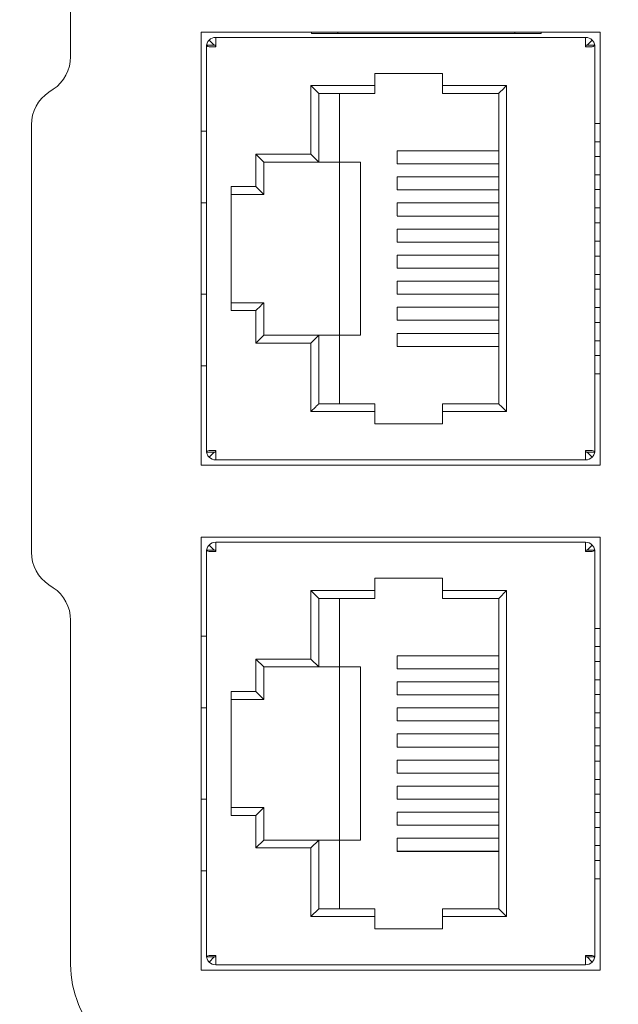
# Model space of a CAD drawing. Header units: millimetres. Extents: x -1114 to 1396, y -630 to 631.
# Tile 382 of 656: x -111 to -88, y 444 to 481. Entities that reach past the tile are written whole.
import ezdxf

# ---------------------------------------------------------------- set-up
doc = ezdxf.new("R2010")
doc.units = ezdxf.units.MM
doc.header["$MEASUREMENT"] = 0

msp = doc.modelspace()

# ---------------------------------------------------------------- linework, layer by layer
at = {"lineweight": 18}
for points, knots in [([(1038.9843, -629.7647), (1038.9843, -629.7647), (-1111.4882, -629.7647), (-1111.4882, -629.7647), (-1111.4882, -629.7647), (-1111.4882, -629.7647), (-1111.4882, 630.7883), (-1111.4882, 630.7883), (-1111.4882, 630.7883), (-1111.4882, 630.7883), (1038.9843, 630.7883), (1038.9843, 630.7883)], [0, 0, 0, 0, 0.3333333, 0.3333333, 0.3333333, 0.3333333, 0.6666667, 0.6666667, 0.6666667, 0.6666667, 1, 1, 1, 1]), ([(-103.8033, 480.2424), (-103.8367, 480.2525), (-103.8633, 480.2626), (-103.8814, 480.2727), (-103.8814, 480.2727), (-103.8994, 480.2828), (-103.9088, 480.2929), (-103.9088, 480.303)], [0, 0, 0, 0, 0.5, 0.5, 0.5, 0.5, 1, 1, 1, 1]), ([(-103.8033, 480.497), (-103.8367, 480.4636), (-103.8633, 480.4237), (-103.8814, 480.3802), (-103.8814, 480.3802), (-103.8916, 480.3554), (-103.8991, 480.3294), (-103.9036, 480.303)], [0, 0, 0, 0, 0.5, 0.5, 0.5, 0.5, 1, 1, 1, 1]), ([(-89.1142, 480.497), (-89.0809, 480.4636), (-89.0542, 480.4237), (-89.0362, 480.3802), (-89.0362, 480.3802), (-89.0259, 480.3554), (-89.0184, 480.3294), (-89.0139, 480.303)], [0, 0, 0, 0, 0.5, 0.5, 0.5, 0.5, 1, 1, 1, 1]), ([(-89.0088, 480.303), (-89.0088, 480.2929), (-89.0181, 480.2828), (-89.0362, 480.2727), (-89.0362, 480.2727), (-89.0542, 480.2626), (-89.0809, 480.2525), (-89.1142, 480.2424)], [0, 0, 0, 0, 0.5, 0.5, 0.5, 0.5, 1, 1, 1, 1]), ([(-103.9088, 464.7018), (-103.9088, 464.7119), (-103.8994, 464.722), (-103.8814, 464.7321), (-103.8814, 464.7321), (-103.8633, 464.7422), (-103.8367, 464.7523), (-103.8033, 464.7624)], [0, 0, 0, 0, 0.5, 0.5, 0.5, 0.5, 1, 1, 1, 1]), ([(-89.1142, 464.7624), (-89.0809, 464.7523), (-89.0542, 464.7422), (-89.0362, 464.7321), (-89.0362, 464.7321), (-89.0181, 464.722), (-89.0088, 464.7119), (-89.0088, 464.7018)], [0, 0, 0, 0, 0.5, 0.5, 0.5, 0.5, 1, 1, 1, 1]), ([(-103.8033, 464.5079), (-103.8367, 464.5412), (-103.8633, 464.5811), (-103.8814, 464.6247), (-103.8814, 464.6247), (-103.8916, 464.6494), (-103.8991, 464.6754), (-103.9036, 464.7018)], [0, 0, 0, 0, 0.5, 0.5, 0.5, 0.5, 1, 1, 1, 1]), ([(-89.0139, 464.7018), (-89.0184, 464.6754), (-89.0259, 464.6494), (-89.0362, 464.6247), (-89.0362, 464.6247), (-89.0542, 464.5811), (-89.0809, 464.5412), (-89.1142, 464.5079)], [0, 0, 0, 0, 0.5, 0.5, 0.5, 0.5, 1, 1, 1, 1]), ([(-103.8033, 461.137), (-103.8367, 461.1037), (-103.8633, 461.0637), (-103.8814, 461.0202), (-103.8814, 461.0202), (-103.8916, 460.9954), (-103.8991, 460.9695), (-103.9036, 460.943)], [0, 0, 0, 0, 0.5, 0.5, 0.5, 0.5, 1, 1, 1, 1]), ([(-89.1142, 461.137), (-89.0809, 461.1037), (-89.0542, 461.0637), (-89.0362, 461.0202), (-89.0362, 461.0202), (-89.0259, 460.9954), (-89.0184, 460.9695), (-89.0139, 460.943)], [0, 0, 0, 0, 0.5, 0.5, 0.5, 0.5, 1, 1, 1, 1]), ([(-103.8033, 460.8824), (-103.8367, 460.8925), (-103.8633, 460.9026), (-103.8814, 460.9127), (-103.8814, 460.9127), (-103.8994, 460.9228), (-103.9088, 460.9329), (-103.9088, 460.943)], [0, 0, 0, 0, 0.5, 0.5, 0.5, 0.5, 1, 1, 1, 1]), ([(-89.0088, 460.943), (-89.0088, 460.9329), (-89.0181, 460.9228), (-89.0362, 460.9127), (-89.0362, 460.9127), (-89.0542, 460.9026), (-89.0809, 460.8925), (-89.1142, 460.8824)], [0, 0, 0, 0, 0.5, 0.5, 0.5, 0.5, 1, 1, 1, 1]), ([(-103.9088, 445.3419), (-103.9088, 445.352), (-103.8994, 445.3621), (-103.8814, 445.3721), (-103.8814, 445.3721), (-103.8633, 445.3822), (-103.8367, 445.3923), (-103.8033, 445.4024)], [0, 0, 0, 0, 0.5, 0.5, 0.5, 0.5, 1, 1, 1, 1]), ([(-103.8033, 445.1479), (-103.8367, 445.1812), (-103.8633, 445.2211), (-103.8814, 445.2647), (-103.8814, 445.2647), (-103.8916, 445.2894), (-103.8991, 445.3154), (-103.9036, 445.3418)], [0, 0, 0, 0, 0.5, 0.5, 0.5, 0.5, 1, 1, 1, 1]), ([(-89.1142, 445.4024), (-89.0809, 445.3923), (-89.0542, 445.3822), (-89.0362, 445.3721), (-89.0362, 445.3721), (-89.0181, 445.3621), (-89.0088, 445.352), (-89.0088, 445.3419)], [0, 0, 0, 0, 0.5, 0.5, 0.5, 0.5, 1, 1, 1, 1]), ([(-89.0139, 445.3419), (-89.0184, 445.3154), (-89.0259, 445.2895), (-89.0362, 445.2647), (-89.0362, 445.2647), (-89.0542, 445.2211), (-89.0809, 445.1812), (-89.1142, 445.1479)], [0, 0, 0, 0, 0.5, 0.5, 0.5, 0.5, 1, 1, 1, 1]), ([(-109.1191, 445.056), (-109.1191, 443.9951), (-108.6977, 442.9777), (-107.9475, 442.2276), (-107.9475, 442.2276), (-107.1974, 441.4774), (-106.18, 441.056), (-105.1191, 441.056)], [0, 0, 0, 0, 0.5, 0.5, 0.5, 0.5, 1, 1, 1, 1]), ([(-109.1191, 445.056), (-109.1191, 443.9951), (-108.6977, 442.9777), (-107.9475, 442.2276), (-107.9475, 442.2276), (-107.1974, 441.4774), (-106.18, 441.056), (-105.1191, 441.056)], [0, 0, 0, 0, 0.5, 0.5, 0.5, 0.5, 1, 1, 1, 1])]:
    msp.add_open_spline(points, degree=3, knots=knots, dxfattribs=at)
for points in [[(-109.1191, 479.8588), (-109.1191, 479.8588), (-109.1191, 493.056), (-109.1191, 493.056)], [(-104.1088, 480.8024), (-104.1088, 480.8024), (-104.1088, 464.2024), (-104.1088, 464.2024)], [(-88.8088, 480.8024), (-88.8088, 480.8024), (-104.1088, 480.8024), (-104.1088, 480.8024)], [(-103.5488, 480.6024), (-103.6442, 480.6024), (-103.7358, 480.5645), (-103.8033, 480.497)], [(-89.3688, 480.6024), (-89.3688, 480.6024), (-103.5488, 480.6024), (-103.5488, 480.6024)], [(-103.5488, 480.6024), (-103.5488, 480.6024), (-89.3688, 480.6024), (-89.3688, 480.6024)], [(-103.5488, 480.2424), (-103.5488, 480.2424), (-103.5488, 480.6024), (-103.5488, 480.6024)], [(-99.8741, 480.756), (-99.8741, 480.756), (-99.8741, 480.8024), (-99.8741, 480.8024)], [(-98.8741, 480.756), (-98.8741, 480.756), (-99.8741, 480.756), (-99.8741, 480.756)], [(-98.8741, 480.8024), (-98.8741, 480.8024), (-98.8741, 480.756), (-98.8741, 480.756)], [(-92.0741, 480.756), (-92.0741, 480.756), (-98.8741, 480.756), (-98.8741, 480.756)], [(-92.0741, 480.8024), (-92.0741, 480.8024), (-92.0741, 480.756), (-92.0741, 480.756)], [(-91.0741, 480.756), (-91.0741, 480.756), (-92.0741, 480.756), (-92.0741, 480.756)], [(-91.0741, 480.8024), (-91.0741, 480.8024), (-91.0741, 480.756), (-91.0741, 480.756)], [(-89.3688, 480.2424), (-89.3688, 480.2424), (-89.3688, 480.6024), (-89.3688, 480.6024)], [(-89.1142, 480.497), (-89.1817, 480.5645), (-89.2733, 480.6024), (-89.3688, 480.6024)], [(-88.8088, 480.8024), (-88.8088, 480.8024), (-88.8088, 464.2024), (-88.8088, 464.2024)], [(-103.5588, 480.303), (-103.5588, 480.303), (-103.9088, 480.303), (-103.9088, 480.303)], [(-103.9088, 464.7018), (-103.9088, 464.7018), (-103.9088, 480.303), (-103.9088, 480.303)], [(-103.9088, 464.7026), (-103.9088, 464.7026), (-103.9088, 480.3023), (-103.9088, 480.3023)], [(-103.8033, 480.497), (-103.8033, 480.497), (-103.6093, 480.303), (-103.6093, 480.303)], [(-103.5488, 480.2424), (-103.5488, 480.2424), (-103.8033, 480.2424), (-103.8033, 480.2424)], [(-103.5588, 480.303), (-103.5588, 480.2828), (-103.5577, 480.2626), (-103.5558, 480.2424)], [(-103.5488, 480.2524), (-103.5514, 480.2524), (-103.554, 480.2514), (-103.5558, 480.2495)], [(-89.3617, 480.2495), (-89.3636, 480.2514), (-89.3661, 480.2524), (-89.3688, 480.2524)], [(-89.1142, 480.2424), (-89.1142, 480.2424), (-89.3688, 480.2424), (-89.3688, 480.2424)], [(-89.3617, 480.2424), (-89.3598, 480.2626), (-89.3588, 480.2828), (-89.3588, 480.303)], [(-89.3588, 480.303), (-89.3588, 480.303), (-89.0088, 480.303), (-89.0088, 480.303)], [(-89.3082, 480.303), (-89.3082, 480.303), (-89.1142, 480.497), (-89.1142, 480.497)], [(-89.0088, 480.303), (-89.0088, 480.303), (-89.0088, 464.7018), (-89.0088, 464.7018)], [(-89.0088, 480.3023), (-89.0088, 480.3023), (-89.0088, 464.7026), (-89.0088, 464.7026)], [(-109.7871, 478.6107), (-109.3698, 478.8889), (-109.1191, 479.3572), (-109.1191, 479.8588)], [(-109.7871, 478.6107), (-109.3698, 478.8889), (-109.1191, 479.3572), (-109.1191, 479.8588)], [(-97.4488, 479.2224), (-97.4488, 479.2224), (-97.4488, 478.7524), (-97.4488, 478.7524)], [(-94.8488, 479.2224), (-94.8488, 479.2224), (-97.4488, 479.2224), (-97.4488, 479.2224)], [(-94.8488, 478.7524), (-94.8488, 478.7524), (-94.8488, 479.2224), (-94.8488, 479.2224)], [(-97.4488, 478.7524), (-97.4488, 478.7524), (-99.8988, 478.7524), (-99.8988, 478.7524)], [(-99.8988, 478.7524), (-99.8988, 478.7524), (-99.8988, 476.1224), (-99.8988, 476.1224)], [(-99.8988, 478.7524), (-99.7232, 478.5769), (-99.599, 478.4526), (-99.5988, 478.4524)], [(-97.4488, 478.4524), (-97.4488, 478.4524), (-97.4488, 478.7524), (-97.4488, 478.7524)], [(-92.3988, 478.7524), (-92.3988, 478.7524), (-94.8488, 478.7524), (-94.8488, 478.7524)], [(-94.8488, 478.7524), (-94.8488, 478.7524), (-94.8488, 478.4524), (-94.8488, 478.4524)], [(-92.3988, 478.7524), (-92.5743, 478.5769), (-92.6985, 478.4526), (-92.6988, 478.4524)], [(-92.3988, 466.2524), (-92.3988, 466.2524), (-92.3988, 478.7524), (-92.3988, 478.7524)], [(-109.9512, 478.5013), (-110.3685, 478.2231), (-110.6191, 477.7548), (-110.6191, 477.2532)], [(-109.9512, 478.5013), (-110.3685, 478.2231), (-110.6191, 477.7548), (-110.6191, 477.2532)], [(-109.9512, 478.5013), (-109.9512, 478.5013), (-109.7871, 478.6107), (-109.7871, 478.6107)], [(-99.5988, 478.4524), (-99.5988, 478.4524), (-97.4488, 478.4524), (-97.4488, 478.4524)], [(-99.5988, 475.8224), (-99.5988, 475.8224), (-99.5988, 478.4524), (-99.5988, 478.4524)], [(-98.7988, 475.8224), (-98.7988, 475.8224), (-98.7988, 478.4524), (-98.7988, 478.4524)], [(-94.8488, 478.4524), (-94.8488, 478.4524), (-92.6988, 478.4524), (-92.6988, 478.4524)], [(-92.6988, 478.4524), (-92.6988, 478.4524), (-92.6988, 466.5524), (-92.6988, 466.5524)], [(-110.6191, 460.8588), (-110.6191, 460.8588), (-110.6191, 477.2532), (-110.6191, 477.2532)], [(-110.6191, 460.8588), (-110.6191, 460.8588), (-110.6191, 477.2532), (-110.6191, 477.2532)], [(-88.8088, 477.3024), (-88.8088, 477.3024), (-89.0088, 477.3024), (-89.0088, 477.3024)], [(-104.1088, 477.0024), (-104.1088, 477.0024), (-103.9188, 477.0024), (-103.9188, 477.0024)], [(-103.9088, 477.0024), (-103.9088, 477.0024), (-103.9188, 477.0024), (-103.9188, 477.0024)], [(-89.0088, 476.6024), (-89.0088, 476.6024), (-88.8088, 476.6024), (-88.8088, 476.6024)], [(-102.0088, 476.1224), (-102.0088, 476.1224), (-102.0088, 474.8774), (-102.0088, 474.8774)], [(-99.8988, 476.1224), (-99.8988, 476.1224), (-102.0088, 476.1224), (-102.0088, 476.1224)], [(-102.0088, 476.1224), (-101.8332, 475.9469), (-101.709, 475.8226), (-101.7088, 475.8224)], [(-99.8988, 476.1224), (-99.7232, 475.9469), (-99.599, 475.8226), (-99.5988, 475.8224)], [(-96.5988, 475.7524), (-96.5988, 475.7524), (-96.5988, 476.2524), (-96.5988, 476.2524)], [(-96.5988, 476.2524), (-96.5988, 476.2524), (-92.6988, 476.2524), (-92.6988, 476.2524)], [(-93.4373, 476.252), (-93.4373, 476.252), (-96.5923, 476.252), (-96.5923, 476.252)], [(-96.5923, 476.252), (-96.5923, 476.252), (-96.5923, 475.7524), (-96.5923, 475.7524)], [(-92.6988, 476.252), (-92.6988, 476.252), (-93.4373, 476.252), (-93.4373, 476.252)], [(-101.7088, 475.8224), (-101.7088, 475.8224), (-99.5988, 475.8224), (-99.5988, 475.8224)], [(-101.7088, 474.5774), (-101.7088, 474.5774), (-101.7088, 475.8224), (-101.7088, 475.8224)], [(-99.5988, 475.8224), (-99.5988, 475.8224), (-98.7988, 475.8224), (-98.7988, 475.8224)], [(-98.7988, 469.1824), (-98.7988, 469.1824), (-98.7988, 475.8224), (-98.7988, 475.8224)], [(-98.7988, 475.8224), (-98.7988, 475.8224), (-97.9988, 475.8224), (-97.9988, 475.8224)], [(-97.9988, 469.1824), (-97.9988, 469.1824), (-97.9988, 475.8224), (-97.9988, 475.8224)], [(-96.5923, 475.752), (-96.5923, 475.752), (-93.4373, 475.752), (-93.4373, 475.752)], [(-93.4373, 475.752), (-93.4373, 475.752), (-92.6988, 475.752), (-92.6988, 475.752)], [(-88.8088, 476.0324), (-88.8088, 476.0324), (-89.0088, 476.0324), (-89.0088, 476.0324)], [(-89.0088, 475.3324), (-89.0088, 475.3324), (-88.8088, 475.3324), (-88.8088, 475.3324)], [(-96.5988, 475.2524), (-96.5988, 475.2524), (-92.6988, 475.2524), (-92.6988, 475.2524)], [(-96.5988, 474.7524), (-96.5988, 474.7524), (-96.5988, 475.2524), (-96.5988, 475.2524)], [(-93.4373, 475.2521), (-93.4373, 475.2521), (-96.5923, 475.2521), (-96.5923, 475.2521)], [(-96.5923, 475.2521), (-96.5923, 475.2521), (-96.5923, 474.7524), (-96.5923, 474.7524)], [(-92.6988, 475.2521), (-92.6988, 475.2521), (-93.4373, 475.2521), (-93.4373, 475.2521)], [(-102.0088, 474.8774), (-102.0088, 474.8774), (-102.9588, 474.8774), (-102.9588, 474.8774)], [(-102.9588, 474.8774), (-102.9588, 474.8774), (-102.9588, 470.1274), (-102.9588, 470.1274)], [(-102.9588, 474.5774), (-102.9588, 474.5774), (-101.7088, 474.5774), (-101.7088, 474.5774)], [(-102.0088, 474.8774), (-101.8332, 474.7019), (-101.709, 474.5776), (-101.7088, 474.5774)], [(-96.5923, 474.7521), (-96.5923, 474.7521), (-93.4373, 474.7521), (-93.4373, 474.7521)], [(-93.4373, 474.7521), (-93.4373, 474.7521), (-92.6988, 474.7521), (-92.6988, 474.7521)], [(-88.8088, 474.7624), (-88.8088, 474.7624), (-89.0088, 474.7624), (-89.0088, 474.7624)], [(-103.9188, 474.2524), (-103.9188, 474.2524), (-104.1088, 474.2524), (-104.1088, 474.2524)], [(-103.9088, 474.2524), (-103.9088, 474.2524), (-103.9188, 474.2524), (-103.9188, 474.2524)], [(-96.5988, 473.7524), (-96.5988, 473.7524), (-96.5988, 474.2524), (-96.5988, 474.2524)], [(-96.5988, 474.2524), (-96.5988, 474.2524), (-92.6988, 474.2524), (-92.6988, 474.2524)], [(-93.4373, 474.2523), (-93.4373, 474.2523), (-96.5923, 474.2523), (-96.5923, 474.2523)], [(-96.5923, 474.2523), (-96.5923, 474.2523), (-96.5923, 473.7524), (-96.5923, 473.7524)], [(-92.6988, 474.2523), (-92.6988, 474.2523), (-93.4373, 474.2523), (-93.4373, 474.2523)], [(-89.0088, 474.0624), (-89.0088, 474.0624), (-88.8088, 474.0624), (-88.8088, 474.0624)], [(-96.5923, 473.7523), (-96.5923, 473.7523), (-93.4373, 473.7523), (-93.4373, 473.7523)], [(-93.4373, 473.7523), (-93.4373, 473.7523), (-92.6988, 473.7523), (-92.6988, 473.7523)], [(-88.8088, 473.4924), (-88.8088, 473.4924), (-89.0088, 473.4924), (-89.0088, 473.4924)], [(-96.5988, 472.7524), (-96.5988, 472.7524), (-96.5988, 473.2524), (-96.5988, 473.2524)], [(-96.5988, 473.2524), (-96.5988, 473.2524), (-92.6988, 473.2524), (-92.6988, 473.2524)], [(-93.4373, 473.2522), (-93.4373, 473.2522), (-96.5923, 473.2522), (-96.5923, 473.2522)], [(-96.5923, 473.2522), (-96.5923, 473.2522), (-96.5923, 472.7524), (-96.5923, 472.7524)], [(-92.6988, 473.2522), (-92.6988, 473.2522), (-93.4373, 473.2522), (-93.4373, 473.2522)], [(-96.5923, 472.7522), (-96.5923, 472.7522), (-93.4373, 472.7522), (-93.4373, 472.7522)], [(-93.4373, 472.7522), (-93.4373, 472.7522), (-92.6988, 472.7522), (-92.6988, 472.7522)], [(-89.0088, 472.7924), (-89.0088, 472.7924), (-88.8088, 472.7924), (-88.8088, 472.7924)], [(-96.5988, 472.2524), (-96.5988, 472.2524), (-96.5988, 471.7524), (-96.5988, 471.7524)], [(-93.4373, 472.2526), (-93.4373, 472.2526), (-96.5923, 472.2526), (-96.5923, 472.2526)], [(-96.5923, 472.2524), (-96.5923, 472.2524), (-96.5923, 471.7526), (-96.5923, 471.7526)], [(-92.6988, 472.2526), (-92.6988, 472.2526), (-93.4373, 472.2526), (-93.4373, 472.2526)], [(-88.8088, 472.2124), (-88.8088, 472.2124), (-89.0088, 472.2124), (-89.0088, 472.2124)], [(-92.6988, 471.7524), (-92.6988, 471.7524), (-96.5988, 471.7524), (-96.5988, 471.7524)], [(-96.5923, 471.7526), (-96.5923, 471.7526), (-93.4373, 471.7526), (-93.4373, 471.7526)], [(-93.4373, 471.7526), (-93.4373, 471.7526), (-92.6988, 471.7526), (-92.6988, 471.7526)], [(-96.5988, 471.2524), (-96.5988, 471.2524), (-96.5988, 470.7524), (-96.5988, 470.7524)], [(-93.4373, 471.2525), (-93.4373, 471.2525), (-96.5923, 471.2525), (-96.5923, 471.2525)], [(-96.5923, 471.2524), (-96.5923, 471.2524), (-96.5923, 470.7525), (-96.5923, 470.7525)], [(-92.6988, 471.2525), (-92.6988, 471.2525), (-93.4373, 471.2525), (-93.4373, 471.2525)], [(-89.0088, 471.5124), (-89.0088, 471.5124), (-88.8088, 471.5124), (-88.8088, 471.5124)], [(-88.8088, 470.9424), (-88.8088, 470.9424), (-89.0088, 470.9424), (-89.0088, 470.9424)], [(-104.1088, 470.7524), (-104.1088, 470.7524), (-103.9188, 470.7524), (-103.9188, 470.7524)], [(-103.9088, 470.7524), (-103.9088, 470.7524), (-103.9188, 470.7524), (-103.9188, 470.7524)], [(-101.7088, 470.4274), (-101.7088, 470.4274), (-102.9588, 470.4274), (-102.9588, 470.4274)], [(-101.7088, 470.4274), (-101.7088, 470.4274), (-101.833, 470.3032), (-102.0088, 470.1274)], [(-101.7088, 469.1824), (-101.7088, 469.1824), (-101.7088, 470.4274), (-101.7088, 470.4274)], [(-92.6988, 470.7524), (-92.6988, 470.7524), (-96.5988, 470.7524), (-96.5988, 470.7524)], [(-96.5923, 470.7525), (-96.5923, 470.7525), (-93.4373, 470.7525), (-93.4373, 470.7525)], [(-93.4373, 470.7525), (-93.4373, 470.7525), (-92.6988, 470.7525), (-92.6988, 470.7525)], [(-102.9588, 470.1274), (-102.9588, 470.1274), (-102.0088, 470.1274), (-102.0088, 470.1274)], [(-102.0088, 470.1274), (-102.0088, 470.1274), (-102.0088, 468.8824), (-102.0088, 468.8824)], [(-96.5988, 470.2524), (-96.5988, 470.2524), (-96.5988, 469.7524), (-96.5988, 469.7524)], [(-93.4373, 470.2527), (-93.4373, 470.2527), (-96.5923, 470.2527), (-96.5923, 470.2527)], [(-96.5923, 470.2524), (-96.5923, 470.2524), (-96.5923, 469.7527), (-96.5923, 469.7527)], [(-92.6988, 470.2527), (-92.6988, 470.2527), (-93.4373, 470.2527), (-93.4373, 470.2527)], [(-89.0088, 470.2424), (-89.0088, 470.2424), (-88.8088, 470.2424), (-88.8088, 470.2424)], [(-92.6988, 469.7524), (-92.6988, 469.7524), (-96.5988, 469.7524), (-96.5988, 469.7524)], [(-96.5923, 469.7527), (-96.5923, 469.7527), (-93.4373, 469.7527), (-93.4373, 469.7527)], [(-93.4373, 469.7527), (-93.4373, 469.7527), (-92.6988, 469.7527), (-92.6988, 469.7527)], [(-88.8088, 469.6724), (-88.8088, 469.6724), (-89.0088, 469.6724), (-89.0088, 469.6724)], [(-101.7088, 469.1824), (-101.7088, 469.1824), (-101.833, 469.0582), (-102.0088, 468.8824)], [(-102.0088, 468.8824), (-102.0088, 468.8824), (-99.8988, 468.8824), (-99.8988, 468.8824)], [(-99.5988, 469.1824), (-99.5988, 469.1824), (-101.7088, 469.1824), (-101.7088, 469.1824)], [(-99.5988, 469.1824), (-99.5988, 469.1824), (-99.723, 469.0582), (-99.8988, 468.8824)], [(-99.8988, 468.8824), (-99.8988, 468.8824), (-99.8988, 466.2524), (-99.8988, 466.2524)], [(-99.5988, 469.1824), (-99.5988, 469.1824), (-98.7988, 469.1824), (-98.7988, 469.1824)], [(-99.5988, 466.5524), (-99.5988, 466.5524), (-99.5988, 469.1824), (-99.5988, 469.1824)], [(-97.9988, 469.1824), (-97.9988, 469.1824), (-98.7988, 469.1824), (-98.7988, 469.1824)], [(-98.7988, 469.1824), (-98.7988, 469.1824), (-98.7988, 466.5524), (-98.7988, 466.5524)], [(-96.5988, 469.2524), (-96.5988, 469.2524), (-96.5988, 468.7524), (-96.5988, 468.7524)], [(-93.4373, 469.2529), (-93.4373, 469.2529), (-96.5923, 469.2529), (-96.5923, 469.2529)], [(-96.5923, 469.2524), (-96.5923, 469.2524), (-96.5923, 468.7529), (-96.5923, 468.7529)], [(-92.6988, 469.2529), (-92.6988, 469.2529), (-93.4373, 469.2529), (-93.4373, 469.2529)], [(-89.0088, 468.9724), (-89.0088, 468.9724), (-88.8088, 468.9724), (-88.8088, 468.9724)], [(-92.6988, 468.7524), (-92.6988, 468.7524), (-96.5988, 468.7524), (-96.5988, 468.7524)], [(-96.5923, 468.7529), (-96.5923, 468.7529), (-93.4373, 468.7529), (-93.4373, 468.7529)], [(-93.4373, 468.7529), (-93.4373, 468.7529), (-92.6988, 468.7529), (-92.6988, 468.7529)], [(-88.8088, 468.4024), (-88.8088, 468.4024), (-89.0088, 468.4024), (-89.0088, 468.4024)], [(-103.9188, 468.0024), (-103.9188, 468.0024), (-104.1088, 468.0024), (-104.1088, 468.0024)], [(-103.9088, 468.0024), (-103.9088, 468.0024), (-103.9188, 468.0024), (-103.9188, 468.0024)], [(-89.0088, 467.7024), (-89.0088, 467.7024), (-88.8088, 467.7024), (-88.8088, 467.7024)], [(-99.5988, 466.5524), (-99.5988, 466.5524), (-99.723, 466.4282), (-99.8988, 466.2524)], [(-99.8988, 466.2524), (-99.8988, 466.2524), (-97.4488, 466.2524), (-97.4488, 466.2524)], [(-97.4488, 466.5524), (-97.4488, 466.5524), (-99.5988, 466.5524), (-99.5988, 466.5524)], [(-97.4488, 466.2524), (-97.4488, 466.2524), (-97.4488, 466.5524), (-97.4488, 466.5524)], [(-97.4488, 466.2524), (-97.4488, 466.2524), (-97.4488, 465.7824), (-97.4488, 465.7824)], [(-94.8488, 466.5524), (-94.8488, 466.5524), (-94.8488, 466.2524), (-94.8488, 466.2524)], [(-92.6988, 466.5524), (-92.6988, 466.5524), (-94.8488, 466.5524), (-94.8488, 466.5524)], [(-94.8488, 465.7824), (-94.8488, 465.7824), (-94.8488, 466.2524), (-94.8488, 466.2524)], [(-94.8488, 466.2524), (-94.8488, 466.2524), (-92.3988, 466.2524), (-92.3988, 466.2524)], [(-92.3988, 466.2524), (-92.5743, 466.428), (-92.6985, 466.5522), (-92.6988, 466.5524)], [(-97.4488, 465.7824), (-97.4488, 465.7824), (-94.8488, 465.7824), (-94.8488, 465.7824)], [(-103.8033, 464.7624), (-103.8033, 464.7624), (-103.5488, 464.7624), (-103.5488, 464.7624)], [(-103.5558, 464.7624), (-103.5577, 464.7422), (-103.5588, 464.722), (-103.5588, 464.7018)], [(-103.5558, 464.7553), (-103.554, 464.7535), (-103.5514, 464.7524), (-103.5488, 464.7524)], [(-103.5488, 464.7624), (-103.5488, 464.7624), (-103.5488, 464.4024), (-103.5488, 464.4024)], [(-89.3688, 464.7624), (-89.3688, 464.7624), (-89.1142, 464.7624), (-89.1142, 464.7624)], [(-89.3688, 464.7624), (-89.3688, 464.7624), (-89.3688, 464.4024), (-89.3688, 464.4024)], [(-89.3688, 464.7524), (-89.3661, 464.7524), (-89.3636, 464.7535), (-89.3617, 464.7553)], [(-89.3588, 464.7018), (-89.3588, 464.722), (-89.3598, 464.7422), (-89.3617, 464.7624)], [(-103.5588, 464.7018), (-103.5588, 464.7018), (-103.9088, 464.7018), (-103.9088, 464.7018)], [(-103.6093, 464.7018), (-103.6093, 464.7018), (-103.8033, 464.5079), (-103.8033, 464.5079)], [(-103.8033, 464.5079), (-103.7358, 464.4403), (-103.6442, 464.4024), (-103.5488, 464.4024)], [(-103.5488, 464.4024), (-103.5488, 464.4024), (-89.3688, 464.4024), (-89.3688, 464.4024)], [(-89.3688, 464.4024), (-89.3688, 464.4024), (-103.5488, 464.4024), (-103.5488, 464.4024)], [(-89.3688, 464.4024), (-89.2733, 464.4024), (-89.1817, 464.4403), (-89.1142, 464.5079)], [(-89.3588, 464.7018), (-89.3588, 464.7018), (-89.0088, 464.7018), (-89.0088, 464.7018)], [(-89.3082, 464.7018), (-89.3082, 464.7018), (-89.1142, 464.5079), (-89.1142, 464.5079)], [(-104.1088, 464.2024), (-104.1088, 464.2024), (-88.8088, 464.2024), (-88.8088, 464.2024)], [(-88.8088, 461.4424), (-88.8088, 461.4424), (-104.1088, 461.4424), (-104.1088, 461.4424)], [(-104.1088, 461.4424), (-104.1088, 461.4424), (-104.1088, 444.8424), (-104.1088, 444.8424)], [(-88.8088, 461.4424), (-88.8088, 461.4424), (-88.8088, 444.8424), (-88.8088, 444.8424)], [(-103.5488, 461.2424), (-103.6442, 461.2424), (-103.7358, 461.2045), (-103.8033, 461.137)], [(-103.8033, 461.137), (-103.8033, 461.137), (-103.6093, 460.943), (-103.6093, 460.943)], [(-89.3688, 461.2424), (-89.3688, 461.2424), (-103.5488, 461.2424), (-103.5488, 461.2424)], [(-103.5488, 461.2424), (-103.5488, 461.2424), (-89.3688, 461.2424), (-89.3688, 461.2424)], [(-103.5488, 460.8824), (-103.5488, 460.8824), (-103.5488, 461.2424), (-103.5488, 461.2424)], [(-89.3688, 460.8824), (-89.3688, 460.8824), (-89.3688, 461.2424), (-89.3688, 461.2424)], [(-89.1142, 461.137), (-89.1817, 461.2045), (-89.2733, 461.2424), (-89.3688, 461.2424)], [(-89.3082, 460.943), (-89.3082, 460.943), (-89.1142, 461.137), (-89.1142, 461.137)], [(-110.6191, 460.8588), (-110.6191, 460.3572), (-110.3685, 459.8889), (-109.9512, 459.6107)], [(-110.6191, 460.8588), (-110.6191, 460.3572), (-110.3685, 459.8889), (-109.9512, 459.6107)], [(-103.5588, 460.943), (-103.5588, 460.943), (-103.9088, 460.943), (-103.9088, 460.943)], [(-103.9088, 445.3419), (-103.9088, 445.3419), (-103.9088, 460.943), (-103.9088, 460.943)], [(-103.9088, 445.3426), (-103.9088, 445.3426), (-103.9088, 460.9423), (-103.9088, 460.9423)], [(-103.5488, 460.8824), (-103.5488, 460.8824), (-103.8033, 460.8824), (-103.8033, 460.8824)], [(-103.5588, 460.943), (-103.5588, 460.9228), (-103.5577, 460.9026), (-103.5558, 460.8824)], [(-103.5488, 460.8924), (-103.5514, 460.8924), (-103.554, 460.8914), (-103.5558, 460.8895)], [(-89.3617, 460.8895), (-89.3636, 460.8914), (-89.3661, 460.8924), (-89.3688, 460.8924)], [(-89.1142, 460.8824), (-89.1142, 460.8824), (-89.3688, 460.8824), (-89.3688, 460.8824)], [(-89.3617, 460.8824), (-89.3598, 460.9026), (-89.3588, 460.9228), (-89.3588, 460.943)], [(-89.3588, 460.943), (-89.3588, 460.943), (-89.0088, 460.943), (-89.0088, 460.943)], [(-89.0088, 460.943), (-89.0088, 460.943), (-89.0088, 445.3419), (-89.0088, 445.3419)], [(-89.0088, 460.9423), (-89.0088, 460.9423), (-89.0088, 445.3426), (-89.0088, 445.3426)], [(-94.8488, 459.8624), (-94.8488, 459.8624), (-97.4488, 459.8624), (-97.4488, 459.8624)], [(-97.4488, 459.8624), (-97.4488, 459.8624), (-97.4488, 459.3924), (-97.4488, 459.3924)], [(-94.8488, 459.3924), (-94.8488, 459.3924), (-94.8488, 459.8624), (-94.8488, 459.8624)], [(-109.7871, 459.5013), (-109.7871, 459.5013), (-109.9512, 459.6107), (-109.9512, 459.6107)], [(-109.7871, 459.5013), (-109.7871, 459.5013), (-109.9512, 459.6107), (-109.9512, 459.6107)], [(-109.1191, 458.2532), (-109.1191, 458.7548), (-109.3698, 459.2231), (-109.7871, 459.5013)], [(-109.1191, 458.2532), (-109.1191, 458.7548), (-109.3698, 459.2231), (-109.7871, 459.5013)], [(-99.8988, 459.3924), (-99.8988, 459.3924), (-99.5988, 459.0924), (-99.5988, 459.0924)], [(-99.8988, 459.3924), (-99.8988, 459.3924), (-99.8988, 456.7624), (-99.8988, 456.7624)], [(-97.4488, 459.3924), (-97.4488, 459.3924), (-99.8988, 459.3924), (-99.8988, 459.3924)], [(-99.5988, 459.0924), (-99.5988, 459.0924), (-99.5988, 456.4624), (-99.5988, 456.4624)], [(-97.4488, 459.0924), (-97.4488, 459.0924), (-99.5988, 459.0924), (-99.5988, 459.0924)], [(-98.7988, 456.4624), (-98.7988, 456.4624), (-98.7988, 459.0924), (-98.7988, 459.0924)], [(-97.4488, 459.0924), (-97.4488, 459.0924), (-97.4488, 459.3924), (-97.4488, 459.3924)], [(-94.8488, 459.0924), (-94.8488, 459.0924), (-94.8488, 459.3924), (-94.8488, 459.3924)], [(-92.3988, 459.3924), (-92.3988, 459.3924), (-94.8488, 459.3924), (-94.8488, 459.3924)], [(-92.6988, 459.0924), (-92.6988, 459.0924), (-94.8488, 459.0924), (-94.8488, 459.0924)], [(-92.3988, 459.3924), (-92.3988, 459.3924), (-92.6988, 459.0924), (-92.6988, 459.0924)], [(-92.6988, 447.1924), (-92.6988, 447.1924), (-92.6988, 459.0924), (-92.6988, 459.0924)], [(-92.3988, 446.8924), (-92.3988, 446.8924), (-92.3988, 459.3924), (-92.3988, 459.3924)], [(-109.1191, 445.056), (-109.1191, 445.056), (-109.1191, 458.2532), (-109.1191, 458.2532)], [(-109.1191, 445.056), (-109.1191, 445.056), (-109.1191, 458.2532), (-109.1191, 458.2532)], [(-89.0088, 457.9424), (-89.0088, 457.9424), (-88.8088, 457.9424), (-88.8088, 457.9424)], [(-104.1088, 457.6424), (-104.1088, 457.6424), (-103.9188, 457.6424), (-103.9188, 457.6424)], [(-103.9088, 457.6424), (-103.9088, 457.6424), (-103.9188, 457.6424), (-103.9188, 457.6424)], [(-89.0088, 457.2424), (-89.0088, 457.2424), (-88.8088, 457.2424), (-88.8088, 457.2424)], [(-96.5988, 456.8924), (-96.5988, 456.8924), (-96.5988, 456.3924), (-96.5988, 456.3924)], [(-92.6988, 456.8924), (-92.6988, 456.8924), (-96.5988, 456.8924), (-96.5988, 456.8924)], [(-93.4373, 456.892), (-93.4373, 456.892), (-96.5923, 456.892), (-96.5923, 456.892)], [(-96.5923, 456.892), (-96.5923, 456.892), (-96.5923, 456.3924), (-96.5923, 456.3924)], [(-92.6988, 456.892), (-92.6988, 456.892), (-93.4373, 456.892), (-93.4373, 456.892)], [(-102.0088, 456.7624), (-102.0088, 456.7624), (-101.7088, 456.4624), (-101.7088, 456.4624)], [(-102.0088, 456.7624), (-102.0088, 456.7624), (-102.0088, 455.5174), (-102.0088, 455.5174)], [(-99.8988, 456.7624), (-99.8988, 456.7624), (-102.0088, 456.7624), (-102.0088, 456.7624)], [(-101.7088, 456.4624), (-101.7088, 456.4624), (-101.7088, 455.2174), (-101.7088, 455.2174)], [(-99.5988, 456.4624), (-99.5988, 456.4624), (-101.7088, 456.4624), (-101.7088, 456.4624)], [(-99.8988, 456.7624), (-99.8988, 456.7624), (-99.5988, 456.4624), (-99.5988, 456.4624)], [(-99.5988, 456.4624), (-99.5988, 456.4624), (-98.7988, 456.4624), (-98.7988, 456.4624)], [(-98.7988, 449.8224), (-98.7988, 449.8224), (-98.7988, 456.4624), (-98.7988, 456.4624)], [(-98.7988, 456.4624), (-98.7988, 456.4624), (-97.9988, 456.4624), (-97.9988, 456.4624)], [(-97.9988, 456.4624), (-97.9988, 456.4624), (-97.9988, 449.8224), (-97.9988, 449.8224)], [(-89.0088, 456.6724), (-89.0088, 456.6724), (-88.8088, 456.6724), (-88.8088, 456.6724)], [(-93.4373, 456.392), (-93.4373, 456.392), (-96.5923, 456.392), (-96.5923, 456.392)], [(-92.6988, 456.392), (-92.6988, 456.392), (-93.4373, 456.392), (-93.4373, 456.392)], [(-96.5988, 455.8924), (-96.5988, 455.8924), (-96.5988, 455.3924), (-96.5988, 455.3924)], [(-92.6988, 455.8924), (-92.6988, 455.8924), (-96.5988, 455.8924), (-96.5988, 455.8924)], [(-93.4373, 455.8921), (-93.4373, 455.8921), (-96.5923, 455.8921), (-96.5923, 455.8921)], [(-96.5923, 455.8921), (-96.5923, 455.8921), (-96.5923, 455.3924), (-96.5923, 455.3924)], [(-92.6988, 455.8921), (-92.6988, 455.8921), (-93.4373, 455.8921), (-93.4373, 455.8921)], [(-89.0088, 455.9724), (-89.0088, 455.9724), (-88.8088, 455.9724), (-88.8088, 455.9724)], [(-102.0088, 455.5174), (-102.0088, 455.5174), (-102.9588, 455.5174), (-102.9588, 455.5174)], [(-102.9588, 455.5174), (-102.9588, 455.5174), (-102.9588, 450.7674), (-102.9588, 450.7674)], [(-102.0088, 455.5174), (-102.0088, 455.5174), (-101.7088, 455.2174), (-101.7088, 455.2174)], [(-93.4373, 455.3921), (-93.4373, 455.3921), (-96.5923, 455.3921), (-96.5923, 455.3921)], [(-92.6988, 455.3921), (-92.6988, 455.3921), (-93.4373, 455.3921), (-93.4373, 455.3921)], [(-89.0088, 455.4024), (-89.0088, 455.4024), (-88.8088, 455.4024), (-88.8088, 455.4024)], [(-101.7088, 455.2174), (-101.7088, 455.2174), (-102.9588, 455.2174), (-102.9588, 455.2174)], [(-103.9188, 454.8924), (-103.9188, 454.8924), (-104.1088, 454.8924), (-104.1088, 454.8924)], [(-103.9088, 454.8924), (-103.9088, 454.8924), (-103.9188, 454.8924), (-103.9188, 454.8924)], [(-92.6988, 454.8924), (-92.6988, 454.8924), (-96.5988, 454.8924), (-96.5988, 454.8924)], [(-96.5988, 454.8924), (-96.5988, 454.8924), (-96.5988, 454.3924), (-96.5988, 454.3924)], [(-93.4373, 454.8923), (-93.4373, 454.8923), (-96.5923, 454.8923), (-96.5923, 454.8923)], [(-96.5923, 454.8923), (-96.5923, 454.8923), (-96.5923, 454.3924), (-96.5923, 454.3924)], [(-92.6988, 454.8923), (-92.6988, 454.8923), (-93.4373, 454.8923), (-93.4373, 454.8923)], [(-89.0088, 454.7024), (-89.0088, 454.7024), (-88.8088, 454.7024), (-88.8088, 454.7024)], [(-93.4373, 454.3923), (-93.4373, 454.3923), (-96.5923, 454.3923), (-96.5923, 454.3923)], [(-92.6988, 454.3923), (-92.6988, 454.3923), (-93.4373, 454.3923), (-93.4373, 454.3923)], [(-92.6988, 453.8924), (-92.6988, 453.8924), (-96.5988, 453.8924), (-96.5988, 453.8924)], [(-96.5988, 453.8924), (-96.5988, 453.8924), (-96.5988, 453.3924), (-96.5988, 453.3924)], [(-93.4373, 453.8922), (-93.4373, 453.8922), (-96.5923, 453.8922), (-96.5923, 453.8922)], [(-96.5923, 453.8922), (-96.5923, 453.8922), (-96.5923, 453.3924), (-96.5923, 453.3924)], [(-92.6988, 453.8922), (-92.6988, 453.8922), (-93.4373, 453.8922), (-93.4373, 453.8922)], [(-89.0088, 454.1324), (-89.0088, 454.1324), (-88.8088, 454.1324), (-88.8088, 454.1324)], [(-89.0088, 453.4324), (-89.0088, 453.4324), (-88.8088, 453.4324), (-88.8088, 453.4324)], [(-93.4373, 453.3922), (-93.4373, 453.3922), (-96.5923, 453.3922), (-96.5923, 453.3922)], [(-92.6988, 453.3922), (-92.6988, 453.3922), (-93.4373, 453.3922), (-93.4373, 453.3922)], [(-96.5988, 452.3924), (-96.5988, 452.3924), (-96.5988, 452.8924), (-96.5988, 452.8924)], [(-93.4373, 452.8926), (-93.4373, 452.8926), (-96.5923, 452.8926), (-96.5923, 452.8926)], [(-96.5923, 452.8924), (-96.5923, 452.8924), (-96.5923, 452.3926), (-96.5923, 452.3926)], [(-92.6988, 452.8926), (-92.6988, 452.8926), (-93.4373, 452.8926), (-93.4373, 452.8926)], [(-89.0088, 452.8524), (-89.0088, 452.8524), (-88.8088, 452.8524), (-88.8088, 452.8524)], [(-92.6988, 452.3924), (-92.6988, 452.3924), (-96.5988, 452.3924), (-96.5988, 452.3924)], [(-93.4373, 452.3926), (-93.4373, 452.3926), (-96.5923, 452.3926), (-96.5923, 452.3926)], [(-92.6988, 452.3926), (-92.6988, 452.3926), (-93.4373, 452.3926), (-93.4373, 452.3926)], [(-89.0088, 452.1524), (-89.0088, 452.1524), (-88.8088, 452.1524), (-88.8088, 452.1524)], [(-96.5988, 451.3924), (-96.5988, 451.3924), (-96.5988, 451.8924), (-96.5988, 451.8924)], [(-93.4373, 451.8925), (-93.4373, 451.8925), (-96.5923, 451.8925), (-96.5923, 451.8925)], [(-96.5923, 451.8924), (-96.5923, 451.8924), (-96.5923, 451.3925), (-96.5923, 451.3925)], [(-92.6988, 451.8925), (-92.6988, 451.8925), (-93.4373, 451.8925), (-93.4373, 451.8925)], [(-89.0088, 451.5824), (-89.0088, 451.5824), (-88.8088, 451.5824), (-88.8088, 451.5824)], [(-104.1088, 451.3924), (-104.1088, 451.3924), (-103.9188, 451.3924), (-103.9188, 451.3924)], [(-103.9088, 451.3924), (-103.9088, 451.3924), (-103.9188, 451.3924), (-103.9188, 451.3924)], [(-92.6988, 451.3924), (-92.6988, 451.3924), (-96.5988, 451.3924), (-96.5988, 451.3924)], [(-93.4373, 451.3925), (-93.4373, 451.3925), (-96.5923, 451.3925), (-96.5923, 451.3925)], [(-92.6988, 451.3925), (-92.6988, 451.3925), (-93.4373, 451.3925), (-93.4373, 451.3925)], [(-102.9588, 451.0674), (-102.9588, 451.0674), (-101.7088, 451.0674), (-101.7088, 451.0674)], [(-102.9588, 450.7674), (-102.9588, 450.7674), (-102.0088, 450.7674), (-102.0088, 450.7674)], [(-102.0088, 450.7674), (-102.0088, 450.7674), (-101.7088, 451.0674), (-101.7088, 451.0674)], [(-102.0088, 450.7674), (-102.0088, 450.7674), (-102.0088, 449.5224), (-102.0088, 449.5224)], [(-101.7088, 451.0674), (-101.7088, 451.0674), (-101.7088, 449.8224), (-101.7088, 449.8224)], [(-96.5988, 450.3924), (-96.5988, 450.3924), (-96.5988, 450.8924), (-96.5988, 450.8924)], [(-93.4373, 450.8927), (-93.4373, 450.8927), (-96.5923, 450.8927), (-96.5923, 450.8927)], [(-96.5923, 450.8924), (-96.5923, 450.8924), (-96.5923, 450.3927), (-96.5923, 450.3927)], [(-92.6988, 450.8927), (-92.6988, 450.8927), (-93.4373, 450.8927), (-93.4373, 450.8927)], [(-89.0088, 450.8824), (-89.0088, 450.8824), (-88.8088, 450.8824), (-88.8088, 450.8824)], [(-92.6988, 450.3924), (-92.6988, 450.3924), (-96.5988, 450.3924), (-96.5988, 450.3924)], [(-93.4373, 450.3927), (-93.4373, 450.3927), (-96.5923, 450.3927), (-96.5923, 450.3927)], [(-92.6988, 450.3927), (-92.6988, 450.3927), (-93.4373, 450.3927), (-93.4373, 450.3927)], [(-89.0088, 450.3124), (-89.0088, 450.3124), (-88.8088, 450.3124), (-88.8088, 450.3124)], [(-102.0088, 449.5224), (-102.0088, 449.5224), (-101.7088, 449.8224), (-101.7088, 449.8224)], [(-101.7088, 449.8224), (-101.7088, 449.8224), (-99.5988, 449.8224), (-99.5988, 449.8224)], [(-99.8988, 449.5224), (-99.8988, 449.5224), (-99.5988, 449.8224), (-99.5988, 449.8224)], [(-99.5988, 449.8224), (-99.5988, 449.8224), (-98.7988, 449.8224), (-98.7988, 449.8224)], [(-99.5988, 449.8224), (-99.5988, 449.8224), (-99.5988, 447.1924), (-99.5988, 447.1924)], [(-97.9988, 449.8224), (-97.9988, 449.8224), (-98.7988, 449.8224), (-98.7988, 449.8224)], [(-98.7988, 449.8224), (-98.7988, 449.8224), (-98.7988, 447.1924), (-98.7988, 447.1924)], [(-96.5988, 449.3924), (-96.5988, 449.3924), (-96.5988, 449.8924), (-96.5988, 449.8924)], [(-93.4373, 449.8929), (-93.4373, 449.8929), (-96.5923, 449.8929), (-96.5923, 449.8929)], [(-96.5923, 449.8924), (-96.5923, 449.8924), (-96.5923, 449.3929), (-96.5923, 449.3929)], [(-92.6988, 449.8929), (-92.6988, 449.8929), (-93.4373, 449.8929), (-93.4373, 449.8929)], [(-102.0088, 449.5224), (-102.0088, 449.5224), (-99.8988, 449.5224), (-99.8988, 449.5224)], [(-99.8988, 449.5224), (-99.8988, 449.5224), (-99.8988, 446.8924), (-99.8988, 446.8924)], [(-92.6988, 449.3924), (-92.6988, 449.3924), (-96.5988, 449.3924), (-96.5988, 449.3924)], [(-93.4373, 449.3929), (-93.4373, 449.3929), (-96.5923, 449.3929), (-96.5923, 449.3929)], [(-92.6988, 449.3929), (-92.6988, 449.3929), (-93.4373, 449.3929), (-93.4373, 449.3929)], [(-89.0088, 449.6124), (-89.0088, 449.6124), (-88.8088, 449.6124), (-88.8088, 449.6124)], [(-89.0088, 449.0424), (-89.0088, 449.0424), (-88.8088, 449.0424), (-88.8088, 449.0424)], [(-103.9188, 448.6424), (-103.9188, 448.6424), (-104.1088, 448.6424), (-104.1088, 448.6424)], [(-103.9088, 448.6424), (-103.9088, 448.6424), (-103.9188, 448.6424), (-103.9188, 448.6424)], [(-89.0088, 448.3424), (-89.0088, 448.3424), (-88.8088, 448.3424), (-88.8088, 448.3424)], [(-99.8988, 446.8924), (-99.8988, 446.8924), (-99.5988, 447.1924), (-99.5988, 447.1924)], [(-99.5988, 447.1924), (-99.5988, 447.1924), (-97.4488, 447.1924), (-97.4488, 447.1924)], [(-97.4488, 447.1924), (-97.4488, 447.1924), (-97.4488, 446.8924), (-97.4488, 446.8924)], [(-94.8488, 447.1924), (-94.8488, 447.1924), (-94.8488, 446.8924), (-94.8488, 446.8924)], [(-94.8488, 447.1924), (-94.8488, 447.1924), (-92.6988, 447.1924), (-92.6988, 447.1924)], [(-92.3988, 446.8924), (-92.3988, 446.8924), (-92.6988, 447.1924), (-92.6988, 447.1924)], [(-99.8988, 446.8924), (-99.8988, 446.8924), (-97.4488, 446.8924), (-97.4488, 446.8924)], [(-97.4488, 446.8924), (-97.4488, 446.8924), (-97.4488, 446.4224), (-97.4488, 446.4224)], [(-94.8488, 446.8924), (-94.8488, 446.8924), (-92.3988, 446.8924), (-92.3988, 446.8924)], [(-94.8488, 446.4224), (-94.8488, 446.4224), (-94.8488, 446.8924), (-94.8488, 446.8924)], [(-97.4488, 446.4224), (-97.4488, 446.4224), (-94.8488, 446.4224), (-94.8488, 446.4224)], [(-103.5588, 445.3419), (-103.5588, 445.3419), (-103.9088, 445.3419), (-103.9088, 445.3419)], [(-103.8033, 445.4024), (-103.8033, 445.4024), (-103.5488, 445.4024), (-103.5488, 445.4024)], [(-103.6093, 445.3419), (-103.6093, 445.3419), (-103.8033, 445.1479), (-103.8033, 445.1479)], [(-103.8033, 445.1479), (-103.7358, 445.0804), (-103.6442, 445.0424), (-103.5488, 445.0424)], [(-103.5558, 445.4024), (-103.5577, 445.3822), (-103.5588, 445.362), (-103.5588, 445.3419)], [(-103.5558, 445.3954), (-103.554, 445.3935), (-103.5514, 445.3924), (-103.5488, 445.3924)], [(-103.5488, 445.4024), (-103.5488, 445.4024), (-103.5488, 445.0424), (-103.5488, 445.0424)], [(-89.3688, 445.4024), (-89.3688, 445.4024), (-89.3688, 445.0424), (-89.3688, 445.0424)], [(-89.3688, 445.4024), (-89.3688, 445.4024), (-89.1142, 445.4024), (-89.1142, 445.4024)], [(-89.3688, 445.3924), (-89.3661, 445.3924), (-89.3636, 445.3935), (-89.3617, 445.3954)], [(-89.3688, 445.0424), (-89.2733, 445.0424), (-89.1817, 445.0804), (-89.1142, 445.1479)], [(-89.3588, 445.3419), (-89.3588, 445.362), (-89.3598, 445.3822), (-89.3617, 445.4024)], [(-89.3588, 445.3419), (-89.3588, 445.3419), (-89.0088, 445.3419), (-89.0088, 445.3419)], [(-89.3082, 445.3419), (-89.3082, 445.3419), (-89.1142, 445.1479), (-89.1142, 445.1479)], [(-104.1088, 444.8424), (-104.1088, 444.8424), (-88.8088, 444.8424), (-88.8088, 444.8424)], [(-103.5488, 445.0424), (-103.5488, 445.0424), (-89.3688, 445.0424), (-89.3688, 445.0424)], [(-89.3688, 445.0424), (-89.3688, 445.0424), (-103.5488, 445.0424), (-103.5488, 445.0424)]]:
    msp.add_open_spline(points, degree=3, dxfattribs=at)

doc.saveas('drawing.dxf')
